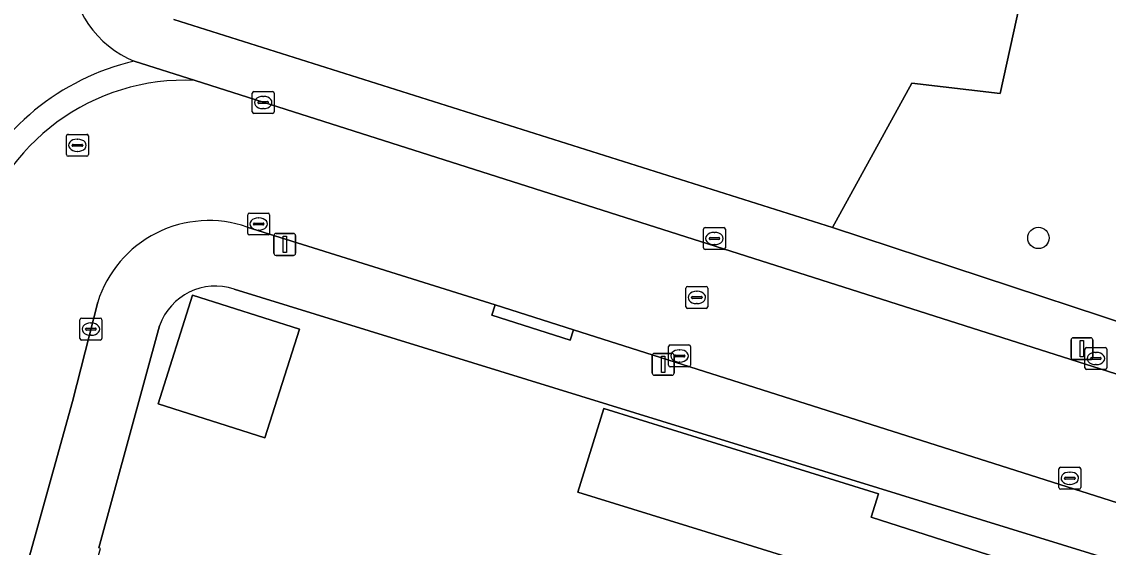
# Model space of a CAD drawing. Extents: x 161084 to 161928, y 385354 to 386522.
# Drawn here: x 161793.98 to 161843.58, y 385652.86 to 385676.85 of the extents above; entities that cross this region are included whole.
import ezdxf

# ---------------------------------------------------------------- set-up
doc = ezdxf.new("R2010")
doc.units = 0
for name, color, linetype in [('IMGEO_Berm_groen', 7, 'Continuous'), ('IMGEO_Boom', 7, 'Continuous'), ('IMGEO_Erf', 7, 'Continuous'), ('IMGEO_Kolk', 7, 'Continuous'), ('IMGEO_Lichtmast', 7, 'Continuous'), ('IMGEO_Pand', 7, 'Continuous'), ('IMGEO_Rijbaan_lokaal_open', 7, 'Continuous'), ('IMGEO_Rioolput', 7, 'Continuous'), ('IMGEO_Voetpad_open', 7, 'Continuous')]:
    doc.layers.add(name, color=color, linetype=linetype)

msp = doc.modelspace()

# ---------------------------------------------------------------- linework, layer by layer
at = {"layer": 'IMGEO_Berm_groen'}
for points in [[(161855.872, 385738.381), (161855.703, 385738.388), (161855.888, 385741.703), (161842.26, 385739.686), (161841.555, 385734.545), (161844.719, 385734.33), (161844.579, 385730.215), (161844.131, 385723.227), (161843.96, 385720.557), (161843.16, 385709.067), (161842.973, 385706.776), (161841.381, 385686.059), (161838.648, 385673.576), (161834.606, 385674.039), (161830.982, 385667.462), (161844.654, 385662.959)], [(161800.92, 385676.948), (161830.982, 385667.462), (161834.606, 385674.039), (161838.648, 385673.576), (161841.381, 385686.059)]]:
    msp.add_lwpolyline(points, dxfattribs=at)
at = {"layer": 'IMGEO_Boom'}
msp.add_circle((161840.387, 385666.981), 0.489, dxfattribs=at)
at = {"layer": 'IMGEO_Erf'}
msp.add_lwpolyline([(161805.08, 385657.853), (161800.197, 385659.408), (161801.776, 385664.366), (161806.658, 385662.811)], close=True, dxfattribs=at)
for points in [[(161826.888, 385653.044), (161819.357, 385655.381), (161820.543, 385659.201), (161833.085, 385655.307), (161832.753, 385654.238), (161843.464, 385650.79), (161843.954, 385652.206), (161803.671, 385664.636)], [(161800.27, 385662.971), (161797.499, 385652.827)], [(161834.839, 385650.577), (161826.888, 385653.044)]]:
    msp.add_lwpolyline(points, dxfattribs=at)
msp.add_arc((161802.804, 385662.1), 2.68, 71.1326, 161.0367, dxfattribs=at)
at = {"layer": 'IMGEO_Kolk'}
for p, q in [((161804.573, 385673.663), (161805.425, 385673.663)), ((161804.498, 385672.737), (161804.498, 385673.589)), ((161804.757, 385673.157), (161804.757, 385673.169)), ((161804.8, 385673.206), (161805.198, 385673.206)), ((161804.986, 385673.443), (161805.011, 385673.443)), ((161805.241, 385673.169), (161805.241, 385673.157)), ((161805.499, 385673.589), (161805.499, 385672.737)), ((161805.195, 385673.12), (161804.797, 385673.12)), ((161805.009, 385672.883), (161804.984, 385672.883)), ((161805.425, 385672.663), (161804.573, 385672.663)), ((161804.292, 385667.191), (161804.292, 385668.043)), ((161804.367, 385668.117), (161805.219, 385668.117)), ((161804.78, 385667.897), (161804.805, 385667.897)), ((161805.293, 385668.043), (161805.293, 385667.191)), ((161804.551, 385667.611), (161804.551, 385667.623)), ((161804.989, 385667.574), (161804.591, 385667.574)), ((161804.594, 385667.66), (161804.992, 385667.66)), ((161804.803, 385667.337), (161804.778, 385667.337)), ((161805.035, 385667.623), (161805.035, 385667.611)), ((161825.096, 385666.529), (161825.096, 385667.381)), ((161825.171, 385667.455), (161826.023, 385667.455)), ((161825.584, 385667.235), (161825.609, 385667.235)), ((161826.097, 385667.381), (161826.097, 385666.529)), ((161805.219, 385667.117), (161804.367, 385667.117)), ((161825.355, 385666.949), (161825.355, 385666.961)), ((161825.793, 385666.912), (161825.395, 385666.912)), ((161825.398, 385666.998), (161825.796, 385666.998)), ((161825.839, 385666.961), (161825.839, 385666.949)), ((161826.023, 385666.455), (161825.171, 385666.455)), ((161825.607, 385666.675), (161825.582, 385666.675)), ((161796.708, 385663.319), (161797.56, 385663.319)), ((161796.633, 385662.393), (161796.633, 385663.245)), ((161796.892, 385662.813), (161796.892, 385662.825)), ((161797.33, 385662.776), (161796.932, 385662.776)), ((161796.935, 385662.862), (161797.333, 385662.862)), ((161797.121, 385663.099), (161797.146, 385663.099)), ((161797.376, 385662.825), (161797.376, 385662.813)), ((161797.634, 385663.245), (161797.634, 385662.393)), ((161797.56, 385662.319), (161796.708, 385662.319)), ((161797.144, 385662.539), (161797.119, 385662.539)), ((161823.506, 385661.168), (161823.506, 385662.02)), ((161823.581, 385662.094), (161824.433, 385662.094)), ((161823.994, 385661.874), (161824.019, 385661.874)), ((161824.507, 385662.02), (161824.507, 385661.168)), ((161842.51, 385661.052), (161842.51, 385661.904)), ((161842.585, 385661.978), (161843.437, 385661.978)), ((161842.998, 385661.758), (161843.023, 385661.758)), ((161843.511, 385661.904), (161843.511, 385661.052)), ((161823.765, 385661.588), (161823.765, 385661.6)), ((161824.203, 385661.551), (161823.805, 385661.551)), ((161823.808, 385661.637), (161824.206, 385661.637)), ((161824.017, 385661.314), (161823.992, 385661.314)), ((161824.249, 385661.6), (161824.249, 385661.588)), ((161842.769, 385661.472), (161842.769, 385661.484)), ((161843.207, 385661.435), (161842.809, 385661.435)), ((161842.812, 385661.521), (161843.21, 385661.521)), ((161843.253, 385661.484), (161843.253, 385661.472)), ((161824.433, 385661.094), (161823.581, 385661.094)), ((161843.437, 385660.978), (161842.585, 385660.978)), ((161843.021, 385661.198), (161842.996, 385661.198)), ((161841.32, 385655.584), (161841.32, 385656.436)), ((161841.395, 385656.51), (161842.247, 385656.51)), ((161842.321, 385656.436), (161842.321, 385655.584)), ((161841.579, 385656.004), (161841.579, 385656.016)), ((161842.017, 385655.967), (161841.619, 385655.967)), ((161841.622, 385656.053), (161842.02, 385656.053)), ((161841.808, 385656.29), (161841.833, 385656.29)), ((161842.063, 385656.016), (161842.063, 385656.004)), ((161842.247, 385655.51), (161841.395, 385655.51)), ((161841.831, 385655.73), (161841.806, 385655.73))]:
    msp.add_line(p, q, dxfattribs=at)
for points in [[(161804.573, 385673.663), (161805.425, 385673.663)], [(161804.498, 385672.737), (161804.498, 385673.589)], [(161805.499, 385673.589), (161805.499, 385672.737)], [(161805.425, 385672.663), (161804.573, 385672.663)], [(161804.292, 385667.191), (161804.292, 385668.043)], [(161804.367, 385668.117), (161805.219, 385668.117)], [(161805.293, 385668.043), (161805.293, 385667.191)], [(161825.096, 385666.529), (161825.096, 385667.381)], [(161825.171, 385667.455), (161826.023, 385667.455)], [(161826.097, 385667.381), (161826.097, 385666.529)], [(161805.219, 385667.117), (161804.367, 385667.117)], [(161826.023, 385666.455), (161825.171, 385666.455)], [(161796.708, 385663.319), (161797.56, 385663.319)], [(161796.633, 385662.393), (161796.633, 385663.245)], [(161797.634, 385663.245), (161797.634, 385662.393)], [(161797.56, 385662.319), (161796.708, 385662.319)], [(161823.506, 385661.168), (161823.506, 385662.02)], [(161823.581, 385662.094), (161824.433, 385662.094)], [(161824.507, 385662.02), (161824.507, 385661.168)], [(161842.51, 385661.052), (161842.51, 385661.904)], [(161842.585, 385661.978), (161843.437, 385661.978)], [(161843.511, 385661.904), (161843.511, 385661.052)], [(161824.433, 385661.094), (161823.581, 385661.094)], [(161843.437, 385660.978), (161842.585, 385660.978)], [(161841.32, 385655.584), (161841.32, 385656.436)], [(161841.395, 385656.51), (161842.247, 385656.51)], [(161842.321, 385656.436), (161842.321, 385655.584)], [(161842.247, 385655.51), (161841.395, 385655.51)]]:
    msp.add_lwpolyline(points, dxfattribs=at)
for centre, radius, start, end in [((161804.575, 385673.587), 0.0765, 91.552, 178.448), ((161804.575, 385673.587), 0.0765, 91.552, 178.448), ((161805.423, 385673.587), 0.0765, 1.552, 88.448), ((161805.423, 385673.587), 0.0765, 1.552, 88.448), ((161804.797, 385673.166), 0.0403, 85.8775, 175.7526), ((161805.202, 385673.168), 0.0386, 1.7309, 96.639), ((161804.575, 385672.739), 0.0765, 181.552, 268.448), ((161804.575, 385672.739), 0.0765, 181.552, 268.448), ((161804.794, 385673.156), 0.0366, 178.938, 274.7102), ((161805.198, 385673.163), 0.043, 264.8664, 352.4533), ((161805.423, 385672.739), 0.0765, 271.552, 358.448), ((161805.423, 385672.739), 0.0765, 271.552, 358.448), ((161804.369, 385668.041), 0.0765, 91.552, 178.448), ((161804.369, 385668.041), 0.0765, 91.552, 178.448), ((161805.217, 385668.041), 0.0765, 1.552, 88.448), ((161805.217, 385668.041), 0.0765, 1.552, 88.448), ((161804.591, 385667.62), 0.0403, 85.8775, 175.7526), ((161804.588, 385667.61), 0.0366, 178.938, 274.7102), ((161804.992, 385667.617), 0.043, 264.8664, 352.4533), ((161804.996, 385667.622), 0.0386, 1.7309, 96.639), ((161825.173, 385667.379), 0.0765, 91.552, 178.448), ((161825.173, 385667.379), 0.0765, 91.552, 178.448), ((161826.021, 385667.379), 0.0765, 1.552, 88.448), ((161826.021, 385667.379), 0.0765, 1.552, 88.448), ((161804.369, 385667.193), 0.0765, 181.552, 268.448), ((161804.369, 385667.193), 0.0765, 181.552, 268.448), ((161805.217, 385667.193), 0.0765, 271.552, 358.448), ((161805.217, 385667.193), 0.0765, 271.552, 358.448), ((161825.395, 385666.958), 0.0403, 85.8775, 175.7526), ((161825.392, 385666.948), 0.0366, 178.938, 274.7102), ((161825.796, 385666.955), 0.043, 264.8664, 352.4533), ((161825.8, 385666.96), 0.0386, 1.7309, 96.639), ((161825.173, 385666.531), 0.0765, 181.552, 268.448), ((161825.173, 385666.531), 0.0765, 181.552, 268.448), ((161826.021, 385666.531), 0.0765, 271.552, 358.448), ((161826.021, 385666.531), 0.0765, 271.552, 358.448), ((161796.71, 385663.243), 0.0765, 91.552, 178.448), ((161796.71, 385663.243), 0.0765, 91.552, 178.448), ((161797.558, 385663.243), 0.0765, 1.552, 88.448), ((161797.558, 385663.243), 0.0765, 1.552, 88.448), ((161796.932, 385662.822), 0.0403, 85.8775, 175.7526), ((161796.929, 385662.812), 0.0366, 178.938, 274.7102), ((161797.333, 385662.819), 0.043, 264.8664, 352.4533), ((161797.337, 385662.824), 0.0386, 1.7309, 96.639), ((161796.71, 385662.395), 0.0765, 181.552, 268.448), ((161796.71, 385662.395), 0.0765, 181.552, 268.448), ((161797.558, 385662.395), 0.0765, 271.552, 358.448), ((161797.558, 385662.395), 0.0765, 271.552, 358.448), ((161823.583, 385662.018), 0.0765, 91.552, 178.448), ((161823.583, 385662.018), 0.0765, 91.552, 178.448), ((161824.431, 385662.018), 0.0765, 1.552, 88.448), ((161824.431, 385662.018), 0.0765, 1.552, 88.448), ((161842.587, 385661.902), 0.0765, 91.552, 178.448), ((161842.587, 385661.902), 0.0765, 91.552, 178.448), ((161843.435, 385661.902), 0.0765, 1.552, 88.448), ((161843.435, 385661.902), 0.0765, 1.552, 88.448), ((161823.805, 385661.597), 0.0403, 85.8775, 175.7526), ((161823.802, 385661.587), 0.0366, 178.938, 274.7102), ((161824.206, 385661.594), 0.043, 264.8664, 352.4533), ((161824.21, 385661.599), 0.0386, 1.7309, 96.639), ((161842.809, 385661.481), 0.0403, 85.8775, 175.7526), ((161842.806, 385661.471), 0.0366, 178.938, 274.7102), ((161843.21, 385661.478), 0.043, 264.8664, 352.4533), ((161843.214, 385661.483), 0.0386, 1.7309, 96.639), ((161823.583, 385661.17), 0.0765, 181.552, 268.448), ((161823.583, 385661.17), 0.0765, 181.552, 268.448), ((161824.431, 385661.17), 0.0765, 271.552, 358.448), ((161824.431, 385661.17), 0.0765, 271.552, 358.448), ((161842.587, 385661.054), 0.0765, 181.552, 268.448), ((161842.587, 385661.054), 0.0765, 181.552, 268.448), ((161843.435, 385661.054), 0.0765, 271.552, 358.448), ((161843.435, 385661.054), 0.0765, 271.552, 358.448), ((161841.397, 385656.434), 0.0765, 91.552, 178.448), ((161841.397, 385656.434), 0.0765, 91.552, 178.448), ((161842.245, 385656.434), 0.0765, 1.552, 88.448), ((161842.245, 385656.434), 0.0765, 1.552, 88.448), ((161841.619, 385656.013), 0.0403, 85.8775, 175.7526), ((161841.616, 385656.003), 0.0366, 178.938, 274.7102), ((161842.02, 385656.01), 0.043, 264.8664, 352.4533), ((161842.024, 385656.015), 0.0386, 1.7309, 96.639), ((161841.397, 385655.586), 0.0765, 181.552, 268.448), ((161841.397, 385655.586), 0.0765, 181.552, 268.448), ((161842.245, 385655.586), 0.0765, 271.552, 358.448), ((161842.245, 385655.586), 0.0765, 271.552, 358.448)]:
    msp.add_arc(centre, radius, start, end, dxfattribs=at)
for centre, major_axis, ratio, start_param, end_param in [((161804.985, 385673.163), (-0.387, 0.002), 0.722429, 4.712389, 7.853982), ((161805.01, 385673.163), (-0.39, 0.002), 0.717154, 1.570796, 4.712389), ((161804.779, 385667.617), (-0.387, 0.002), 0.722429, 4.712389, 7.853982), ((161804.804, 385667.617), (-0.39, 0.002), 0.717154, 1.570796, 4.712389), ((161825.583, 385666.955), (-0.387, 0.002), 0.722429, 4.712389, 7.853982), ((161825.608, 385666.955), (-0.39, 0.002), 0.717154, 1.570796, 4.712389), ((161797.12, 385662.819), (-0.387, 0.002), 0.722429, 4.712389, 7.853982), ((161797.145, 385662.819), (-0.39, 0.002), 0.717154, 1.570796, 4.712389), ((161823.993, 385661.594), (-0.387, 0.002), 0.722429, 4.712389, 7.853982), ((161824.018, 385661.594), (-0.39, 0.002), 0.717154, 1.570796, 4.712389), ((161842.997, 385661.478), (-0.387, 0.002), 0.722429, 4.712389, 7.853982), ((161843.022, 385661.478), (-0.39, 0.002), 0.717154, 1.570796, 4.712389), ((161841.807, 385656.01), (-0.387, 0.002), 0.722429, 4.712389, 7.853982), ((161841.832, 385656.01), (-0.39, 0.002), 0.717154, 1.570796, 4.712389)]:
    msp.add_ellipse(centre, major_axis=major_axis, ratio=ratio, start_param=start_param, end_param=end_param, dxfattribs=at)
at = {"layer": 'IMGEO_Lichtmast'}
for p, q in [((161805.489, 385666.285), (161805.489, 385667.085)), ((161805.489, 385667.085), (161805.489, 385666.285)), ((161805.589, 385667.185), (161806.379, 385667.185)), ((161806.379, 385667.185), (161805.589, 385667.185)), ((161806.479, 385667.085), (161806.479, 385666.285)), ((161806.479, 385666.285), (161806.479, 385667.085)), ((161806.379, 385666.185), (161805.589, 385666.185)), ((161805.589, 385666.185), (161806.379, 385666.185)), ((161841.878, 385661.527), (161841.878, 385662.327)), ((161841.878, 385662.327), (161841.878, 385661.527)), ((161841.978, 385662.427), (161842.768, 385662.427)), ((161842.768, 385662.427), (161841.978, 385662.427)), ((161842.868, 385662.327), (161842.868, 385661.527)), ((161842.868, 385661.527), (161842.868, 385662.327)), ((161822.762, 385660.811), (161822.762, 385661.611)), ((161822.762, 385661.611), (161822.762, 385660.811)), ((161822.862, 385661.711), (161823.652, 385661.711)), ((161823.652, 385661.711), (161822.862, 385661.711)), ((161823.752, 385661.611), (161823.752, 385660.811)), ((161823.752, 385660.811), (161823.752, 385661.611)), ((161842.768, 385661.427), (161841.978, 385661.427)), ((161841.978, 385661.427), (161842.768, 385661.427)), ((161823.652, 385660.711), (161822.862, 385660.711)), ((161822.862, 385660.711), (161823.652, 385660.711))]:
    msp.add_line(p, q, dxfattribs=at)
for points in [[(161805.909, 385667.06), (161806.059, 385667.06), (161806.059, 385666.31), (161805.909, 385666.31), (161805.909, 385667.06)], [(161842.298, 385662.302), (161842.448, 385662.302), (161842.448, 385661.552), (161842.298, 385661.552), (161842.298, 385662.302)], [(161823.182, 385661.586), (161823.332, 385661.586), (161823.332, 385660.836), (161823.182, 385660.836), (161823.182, 385661.586)]]:
    msp.add_lwpolyline(points, dxfattribs=at)
for centre, start, end in [((161805.589, 385667.085), 90, 180), ((161805.589, 385667.085), 90, 180), ((161806.379, 385667.085), 0, 90), ((161806.379, 385667.085), 360, 90), ((161805.589, 385666.285), 180, 270), ((161805.589, 385666.285), 180, 270), ((161806.379, 385666.285), 270, 0), ((161806.379, 385666.285), 270, 0), ((161841.978, 385662.327), 90, 180), ((161841.978, 385662.327), 90, 180), ((161842.768, 385662.327), 0, 90), ((161842.768, 385662.327), 360, 90), ((161822.862, 385661.611), 90, 180), ((161822.862, 385661.611), 90, 180), ((161823.652, 385661.611), 0, 90), ((161823.652, 385661.611), 360, 90), ((161841.978, 385661.527), 180, 270), ((161841.978, 385661.527), 180, 270), ((161842.768, 385661.527), 270, 0), ((161842.768, 385661.527), 270, 0), ((161822.862, 385660.811), 180, 270), ((161822.862, 385660.811), 180, 270), ((161823.652, 385660.811), 270, 0), ((161823.652, 385660.811), 270, 0)]:
    msp.add_arc(centre, 0.1, start, end, dxfattribs=at)
at = {"layer": 'IMGEO_Pand'}
for points in [[(161806.658, 385662.811), (161801.776, 385664.366), (161800.197, 385659.408), (161805.08, 385657.853)], [(161843.464, 385650.79), (161832.753, 385654.238), (161833.085, 385655.307), (161820.543, 385659.201), (161819.357, 385655.381), (161826.888, 385653.044), (161834.839, 385650.577), (161834.181, 385648.457), (161841.911, 385645.966)]]:
    msp.add_lwpolyline(points, close=True, dxfattribs=at)
at = {"layer": 'IMGEO_Rijbaan_lokaal_open'}
for points in [[(161845.982, 385660.117), (161801.897, 385674.171)], [(161804.266, 385667.48), (161815.586, 385663.923), (161819.162, 385662.785), (161844.337, 385654.777)], [(161791.882, 385666.796), (161791.875, 385666.336), (161786.064, 385645.268), (161791.864, 385643.647), (161796.298, 385659.514), (161797.445, 385664.046)]]:
    msp.add_lwpolyline(points, dxfattribs=at)
for centre, radius, start, end in [((161800.918, 385679.436), 4.742, 182.0696, 247.6255), ((161801.642, 385664.197), 11.144, 103.1174, 155.7137), ((161801.43, 385664.318), 9.864, 87.2856, 165.4499), ((161802.522, 385662.453), 5.321, 70.8651, 162.5804)]:
    msp.add_arc(centre, radius, start, end, dxfattribs=at)
at = {"layer": 'IMGEO_Rioolput'}
for p, q in [((161796.092, 385671.71), (161796.944, 385671.71)), ((161796.017, 385670.784), (161796.017, 385671.636)), ((161796.276, 385671.204), (161796.276, 385671.216)), ((161796.319, 385671.253), (161796.717, 385671.253)), ((161796.505, 385671.49), (161796.53, 385671.49)), ((161796.76, 385671.216), (161796.76, 385671.204)), ((161797.018, 385671.636), (161797.018, 385670.784)), ((161796.944, 385670.71), (161796.092, 385670.71)), ((161796.714, 385671.167), (161796.316, 385671.167)), ((161796.528, 385670.93), (161796.503, 385670.93)), ((161824.368, 385664.764), (161825.22, 385664.764)), ((161824.293, 385663.838), (161824.293, 385664.69)), ((161824.552, 385664.258), (161824.552, 385664.27)), ((161824.595, 385664.307), (161824.993, 385664.307)), ((161824.781, 385664.544), (161824.806, 385664.544)), ((161825.036, 385664.27), (161825.036, 385664.258)), ((161825.294, 385664.69), (161825.294, 385663.838)), ((161825.22, 385663.764), (161824.368, 385663.764)), ((161824.99, 385664.221), (161824.592, 385664.221)), ((161824.804, 385663.984), (161824.779, 385663.984))]:
    msp.add_line(p, q, dxfattribs=at)
for points in [[(161796.092, 385671.71), (161796.944, 385671.71)], [(161796.017, 385670.784), (161796.017, 385671.636)], [(161797.018, 385671.636), (161797.018, 385670.784)], [(161796.944, 385670.71), (161796.092, 385670.71)], [(161824.368, 385664.764), (161825.22, 385664.764)], [(161824.293, 385663.838), (161824.293, 385664.69)], [(161825.294, 385664.69), (161825.294, 385663.838)], [(161825.22, 385663.764), (161824.368, 385663.764)]]:
    msp.add_lwpolyline(points, dxfattribs=at)
for centre, radius, start, end in [((161796.094, 385671.634), 0.0765, 91.552, 178.448), ((161796.094, 385671.634), 0.0765, 91.552, 178.448), ((161796.942, 385671.634), 0.0765, 1.552, 88.448), ((161796.942, 385671.634), 0.0765, 1.552, 88.448), ((161796.316, 385671.213), 0.0403, 85.8775, 175.7526), ((161796.313, 385671.203), 0.0366, 178.938, 274.7102), ((161796.717, 385671.21), 0.043, 264.8664, 352.4533), ((161796.721, 385671.215), 0.0386, 1.7309, 96.639), ((161796.094, 385670.786), 0.0765, 181.552, 268.448), ((161796.094, 385670.786), 0.0765, 181.552, 268.448), ((161796.942, 385670.786), 0.0765, 271.552, 358.448), ((161796.942, 385670.786), 0.0765, 271.552, 358.448), ((161824.37, 385664.688), 0.0765, 91.552, 178.448), ((161824.37, 385664.688), 0.0765, 91.552, 178.448), ((161825.218, 385664.688), 0.0765, 1.552, 88.448), ((161825.218, 385664.688), 0.0765, 1.552, 88.448), ((161824.592, 385664.267), 0.0403, 85.8775, 175.7526), ((161824.589, 385664.257), 0.0366, 178.938, 274.7102), ((161824.993, 385664.264), 0.043, 264.8664, 352.4533), ((161824.997, 385664.269), 0.0386, 1.7309, 96.639), ((161824.37, 385663.84), 0.0765, 181.552, 268.448), ((161824.37, 385663.84), 0.0765, 181.552, 268.448), ((161825.218, 385663.84), 0.0765, 271.552, 358.448), ((161825.218, 385663.84), 0.0765, 271.552, 358.448)]:
    msp.add_arc(centre, radius, start, end, dxfattribs=at)
for centre, major_axis, ratio, start_param, end_param in [((161796.504, 385671.21), (-0.387, 0.002), 0.722429, 4.712389, 7.853982), ((161796.529, 385671.21), (-0.39, 0.002), 0.717154, 1.570796, 4.712389), ((161824.78, 385664.264), (-0.387, 0.002), 0.722429, 4.712389, 7.853982), ((161824.805, 385664.264), (-0.39, 0.002), 0.717154, 1.570796, 4.712389)]:
    msp.add_ellipse(centre, major_axis=major_axis, ratio=ratio, start_param=start_param, end_param=end_param, dxfattribs=at)
at = {"layer": 'IMGEO_Voetpad_open'}
for points in [[(161830.982, 385667.462), (161800.92, 385676.948)], [(161801.897, 385674.171), (161799.113, 385675.051)], [(161799.113, 385675.051), (161801.897, 385674.171), (161845.982, 385660.117)], [(161844.337, 385654.777), (161819.162, 385662.785), (161819.015, 385662.312), (161815.439, 385663.45), (161815.586, 385663.923), (161804.266, 385667.48)], [(161844.654, 385662.959), (161830.982, 385667.462)], [(161803.671, 385664.636), (161843.954, 385652.206), (161843.464, 385650.79), (161846.433, 385649.859)], [(161797.445, 385664.046), (161796.298, 385659.514), (161791.864, 385643.647), (161791.401, 385641.99)], [(161792.568, 385634.731), (161795.03, 385643.74), (161795.455, 385645.294), (161796.193, 385647.993), (161797.575, 385652.798), (161797.499, 385652.827), (161800.27, 385662.971)]]:
    msp.add_lwpolyline(points, dxfattribs=at)
msp.add_lwpolyline([(161815.586, 385663.923), (161815.439, 385663.45), (161819.015, 385662.312), (161819.162, 385662.785)], close=True, dxfattribs=at)
for centre, radius, start, end in [((161800.918, 385679.436), 4.742, 182.0696, 247.6255), ((161801.642, 385664.197), 11.144, 103.1174, 155.7137), ((161801.43, 385664.318), 9.864, 87.2856, 165.4499), ((161802.522, 385662.453), 5.321, 70.8651, 162.5804), ((161802.804, 385662.1), 2.68, 71.1326, 161.0367)]:
    msp.add_arc(centre, radius, start, end, dxfattribs=at)

doc.saveas('drawing.dxf')
